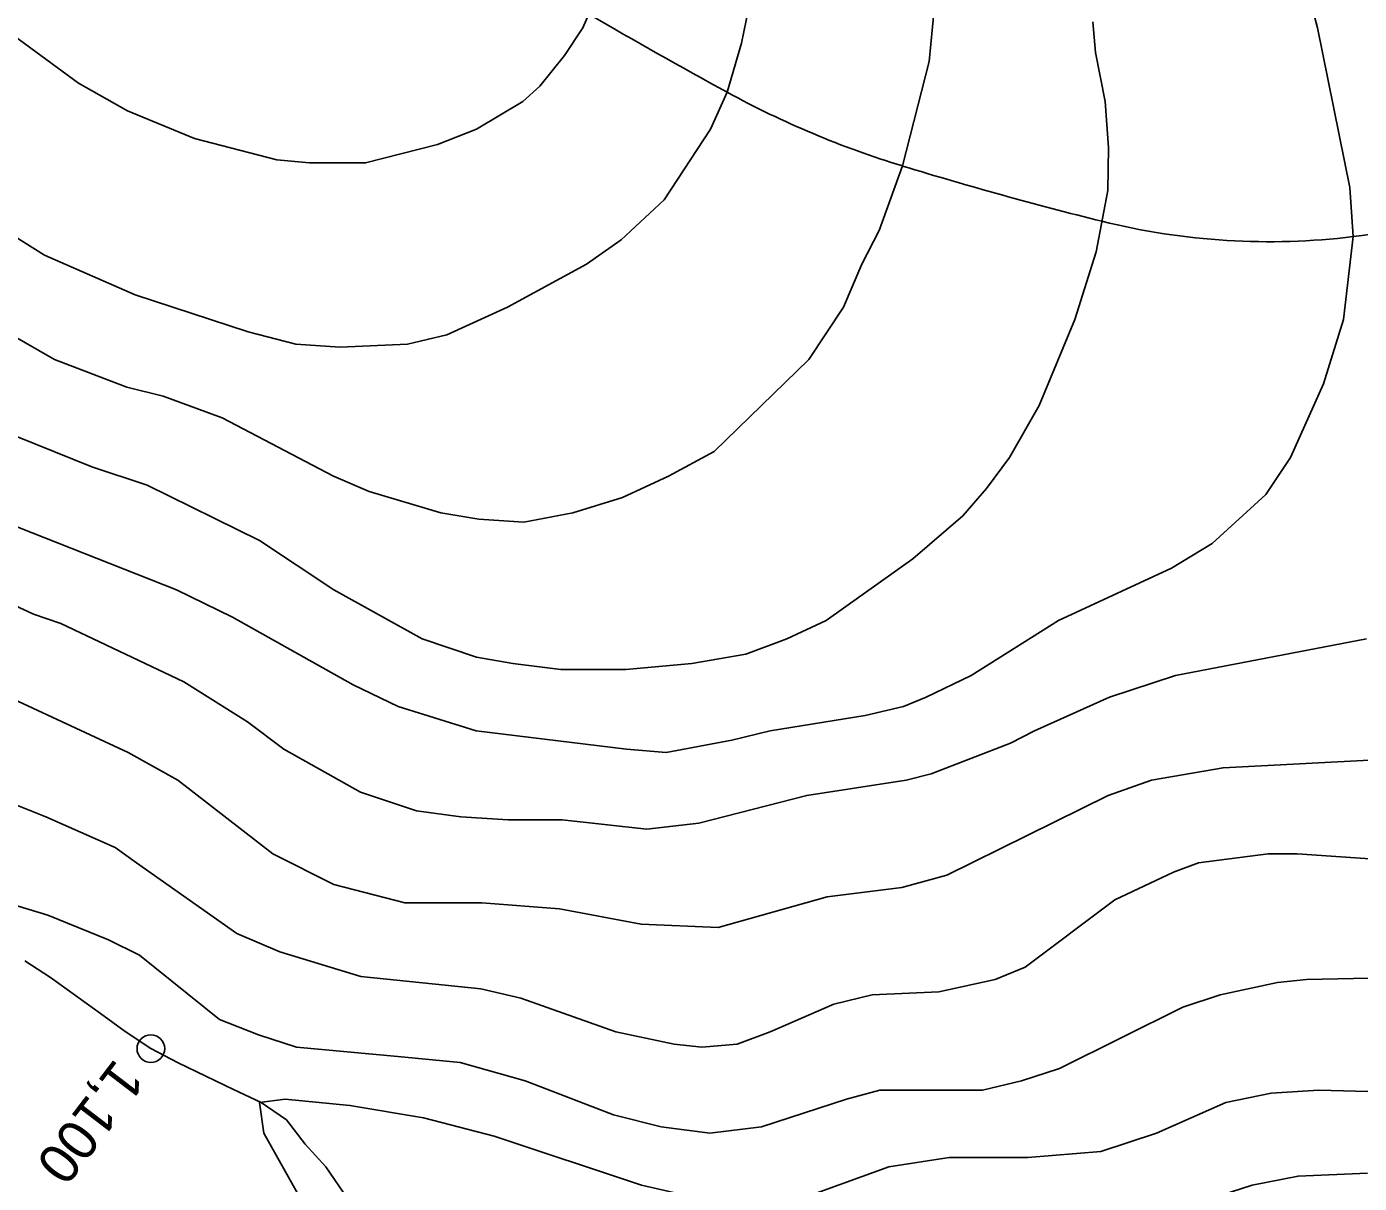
# Model space of a CAD drawing. Extents: x -510989 to -501240, y -1184665 to -1176098.
# Drawn here: x -505664.2 to -505230.1, y -1180841.4 to -1180464.6 of the extents above; entities that cross this region are included whole.
import ezdxf

# ---------------------------------------------------------------- set-up
doc = ezdxf.new("R2010")
doc.units = 0
for name, color, linetype in [('NAVRH_rozvodnice', 7, 'Continuous'), ('trasovani_toku', 7, 'Continuous'), ('vrstevnice_01', 7, 'Continuous'), ('vrstevnice_02', 7, 'Continuous')]:
    doc.layers.add(name, color=color, linetype=linetype)

msp = doc.modelspace()

# ---------------------------------------------------------------- linework, layer by layer
at = {"layer": 'NAVRH_rozvodnice'}
for centre, radius, start, end in [((-504656.83, -1179057.08), 1627.55, 239.57463, 241.39692), ((-505289.35, -1180217.06), 306.32, 241.3969, 253.0004), ((-505267.26, -1180245.94), 289.21, 276.9853, 295.4878), ((-505005.44, -1179288.4), 1277.42, 253.0004, 256.02418), ((-505259.51, -1180309.24), 225.43, 256.0242, 276.9853)]:
    msp.add_arc(centre, radius, start, end, dxfattribs=at)
at = {"layer": 'trasovani_toku'}
for p, q in [((-505656.39, -1180774.37), (-505664.75, -1180768.87)), ((-505648.26, -1180780.19), (-505656.39, -1180774.37)), ((-505640.14, -1180786.03), (-505648.26, -1180780.19)), ((-505632.08, -1180791.95), (-505640.14, -1180786.03)), ((-505623.75, -1180797.48), (-505632.08, -1180791.95)), ((-505614.89, -1180802.11), (-505623.75, -1180797.48)), ((-505605.89, -1180806.47), (-505614.89, -1180802.11)), ((-505596.88, -1180810.81), (-505605.89, -1180806.47)), ((-505587.8, -1180815.01), (-505596.88, -1180810.81)), ((-505579.55, -1180820.65), (-505587.8, -1180815.01)), ((-505573.51, -1180828.62), (-505579.55, -1180820.65)), ((-505566.78, -1180836.02), (-505573.51, -1180828.62)), ((-505561.1, -1180844.25), (-505566.78, -1180836.02))]:
    msp.add_line(p, q, dxfattribs=at)
msp.add_circle((-505623.75, -1180797.48), 4.5, dxfattribs=at)
at = {"layer": 'vrstevnice_01'}
for points in [[(-505426.09, -1180444), (-505431.31, -1180470), (-505436, -1180486), (-505441.41, -1180498), (-505456.59, -1180521), (-505470.59, -1180534), (-505481.81, -1180542), (-505507.59, -1180556), (-505527.31, -1180565), (-505540.19, -1180568), (-505562.09, -1180569), (-505576.5, -1180568), (-505592, -1180564), (-505628.91, -1180552), (-505658.41, -1180539), (-505695.09, -1180516), (-505728.19, -1180498), (-505753.81, -1180487), (-505772.19, -1180481), (-505799.41, -1180476), (-505825.81, -1180474), (-505849.41, -1180468), (-505866.91, -1180460)], [(-505667.69, -1180598), (-505643, -1180608), (-505625, -1180614), (-505588.41, -1180632), (-505564.19, -1180648), (-505535.41, -1180664), (-505517.69, -1180670), (-505505.81, -1180672), (-505490.19, -1180674), (-505469.09, -1180674), (-505447.59, -1180672), (-505429.91, -1180669), (-505416.59, -1180664), (-505403.81, -1180658), (-505375.5, -1180638), (-505359.31, -1180624), (-505351.59, -1180615), (-505344.09, -1180605), (-505334.41, -1180588), (-505322.81, -1180560), (-505315.81, -1180538), (-505312.09, -1180518), (-505311.81, -1180504), (-505312.91, -1180489), (-505316.09, -1180473), (-505316.91, -1180463)], [(-505685.59, -1180645), (-505662, -1180656), (-505653.09, -1180659), (-505613, -1180678), (-505592.31, -1180691), (-505580.41, -1180700), (-505555.5, -1180714), (-505537.19, -1180720), (-505522.81, -1180722), (-505507.41, -1180723), (-505489.81, -1180723), (-505462.19, -1180726), (-505445.31, -1180724), (-505410.09, -1180715), (-505377.69, -1180710), (-505369.59, -1180708), (-505343.69, -1180698), (-505335.91, -1180694), (-505311.5, -1180683), (-505290, -1180676), (-505227.81, -1180664)], [(-505309.81, -1180749), (-505339, -1180771), (-505348.69, -1180775), (-505367.09, -1180779), (-505388.81, -1180780), (-505401.31, -1180783), (-505422, -1180792), (-505432.81, -1180796), (-505444.31, -1180797), (-505453.31, -1180796), (-505472.31, -1180792), (-505503.19, -1180781), (-505516.31, -1180778), (-505555.31, -1180774), (-505581.69, -1180766), (-505595.69, -1180760), (-505628.41, -1180737), (-505635.41, -1180732), (-505657.91, -1180722), (-505703.09, -1180704)], [(-505221.91, -1180736), (-505250.41, -1180734), (-505259.81, -1180734), (-505282.5, -1180737), (-505290.69, -1180740), (-505309.81, -1180749)], [(-505207.41, -1180812), (-505243.31, -1180811), (-505258.81, -1180812), (-505273.59, -1180815), (-505296.19, -1180825), (-505314.31, -1180831), (-505338.09, -1180833), (-505363.69, -1180833), (-505383.41, -1180836), (-505408.19, -1180845), (-505420.31, -1180847), (-505432.5, -1180848), (-505442.09, -1180847), (-505463.91, -1180842), (-505511.91, -1180826), (-505534.91, -1180820), (-505558.91, -1180816), (-505580, -1180814), (-505588.41, -1180815), (-505587, -1180825), (-505562.81, -1180868)]]:
    msp.add_lwpolyline(points, dxfattribs=at)
at = {"layer": 'vrstevnice_02'}
for points in [[(-505248, -1180449), (-505243.69, -1180465), (-505233.19, -1180517), (-505232.09, -1180533), (-505235.31, -1180560), (-505241.81, -1180581), (-505252.59, -1180605), (-505260.59, -1180617), (-505278.09, -1180633), (-505291.31, -1180641), (-505328.09, -1180658), (-505356.5, -1180676), (-505371.19, -1180683), (-505378.59, -1180686), (-505391.09, -1180689), (-505422, -1180694), (-505434.5, -1180697), (-505455.91, -1180701), (-505468.81, -1180700), (-505517.81, -1180694), (-505543.19, -1180686), (-505557.81, -1180679), (-505597.19, -1180657), (-505615.41, -1180648), (-505671.19, -1180626)], [(-505479.09, -1180456), (-505483, -1180465), (-505489, -1180474), (-505497, -1180484), (-505502.59, -1180489), (-505517.69, -1180498), (-505530.41, -1180503), (-505553.81, -1180509), (-505572.09, -1180509), (-505582.69, -1180508), (-505609.5, -1180501), (-505631.41, -1180492), (-505647.31, -1180483), (-505689.5, -1180452)], [(-505368.59, -1180459), (-505370.19, -1180476), (-505378.91, -1180510), (-505386.5, -1180531), (-505392.19, -1180542), (-505398.09, -1180556), (-505409.41, -1180573), (-505440.31, -1180603), (-505455.09, -1180611), (-505470.09, -1180618), (-505486.31, -1180623), (-505502.31, -1180626), (-505516.91, -1180625), (-505529.31, -1180623), (-505552.59, -1180616), (-505564.31, -1180611), (-505600.5, -1180592), (-505619.69, -1180585)], [(-505619.69, -1180585), (-505631.59, -1180582), (-505655.09, -1180573), (-505707.59, -1180543)], [(-505669.91, -1180683), (-505631.19, -1180701), (-505615, -1180710), (-505584, -1180734), (-505564.19, -1180744), (-505541, -1180750), (-505515.91, -1180750), (-505490.69, -1180752), (-505464.09, -1180757), (-505439, -1180758), (-505403.5, -1180748), (-505379.19, -1180745), (-505364.5, -1180741), (-505311.91, -1180715), (-505297.81, -1180710), (-505274.5, -1180706), (-505197.81, -1180702)], [(-505693.59, -1180743), (-505657.31, -1180754), (-505637.5, -1180762), (-505627.5, -1180767), (-505601.41, -1180788), (-505588.69, -1180793), (-505576.31, -1180797), (-505543.31, -1180800), (-505523, -1180802), (-505501.81, -1180808), (-505473.09, -1180819), (-505457.5, -1180823), (-505441.69, -1180825), (-505424.81, -1180823), (-505397.19, -1180814), (-505386.31, -1180811), (-505352.91, -1180811), (-505340.19, -1180808), (-505327.81, -1180804), (-505287.59, -1180784), (-505275.5, -1180780), (-505256.81, -1180776), (-505247.31, -1180775), (-505201.5, -1180774)], [(-505218.59, -1180912), (-505249.19, -1180913), (-505303.5, -1180919), (-505331.5, -1180918), (-505349, -1180915), (-505358.31, -1180909), (-505363.09, -1180904), (-505438.69, -1180889), (-505464.09, -1180879), (-505470.31, -1180874), (-505469.69, -1180867), (-505456.19, -1180868), (-505385.59, -1180868), (-505367.69, -1180861), (-505352.31, -1180859), (-505315.31, -1180856), (-505299.31, -1180853), (-505265, -1180842), (-505250.09, -1180839), (-505227.41, -1180838)]]:
    msp.add_lwpolyline(points, dxfattribs=at)

# ---------------------------------------------------------------- texts
at = {"layer": 'trasovani_toku'}
msp.add_text('1,100', height=13, rotation=232.653, dxfattribs=at).set_placement((-505635.29, -1180800.28))

doc.saveas('drawing.dxf')
